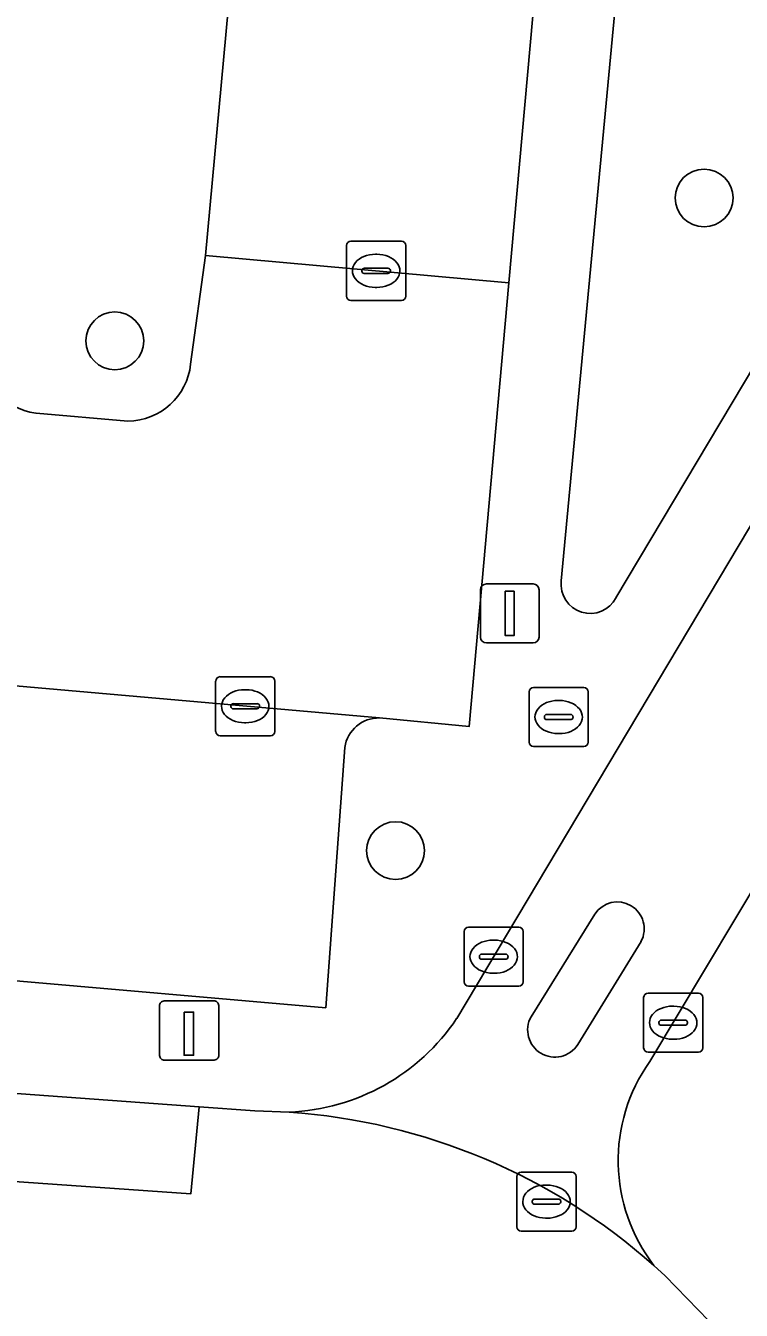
# Model space of a CAD drawing. Extents: x 159960 to 160866, y 382700 to 383354.
# Drawn here: x 160613.82 to 160625.92, y 382936.45 to 382958.19 of the extents above; entities that cross this region are included whole.
import ezdxf

# ---------------------------------------------------------------- set-up
doc = ezdxf.new("R2010")
doc.units = 0
for name, color, linetype in [('IMGEO_Boom', 7, 'Continuous'), ('IMGEO_Fietspad_open', 7, 'Continuous'), ('IMGEO_Groenvoorziening', 7, 'Continuous'), ('IMGEO_Kolk', 7, 'Continuous'), ('IMGEO_Laadpaal', 7, 'Continuous'), ('IMGEO_Lichtmast', 7, 'Continuous'), ('IMGEO_Parkeervlak_open', 7, 'Continuous'), ('IMGEO_Rijbaan_lokaal_gesloten', 7, 'Continuous'), ('IMGEO_Rijbaan_lokaal_open', 7, 'Continuous'), ('IMGEO_Rioolput', 7, 'Continuous'), ('IMGEO_Verkeerseiland_open', 7, 'Continuous'), ('IMGEO_Voetpad_open', 7, 'Continuous')]:
    doc.layers.add(name, color=color, linetype=linetype)

msp = doc.modelspace()

# ---------------------------------------------------------------- linework, layer by layer
at = {"layer": 'IMGEO_Boom'}
for centre in [(160625.293, 382955.277), (160615.328, 382952.859), (160620.075, 382944.232)]:
    msp.add_circle(centre, 0.489, dxfattribs=at)
at = {"layer": 'IMGEO_Fietspad_open'}
for points in [[(160629.801, 382955.985), (160621.109, 382941.391)], [(160624.373, 382940.661), (160627.248, 382945.47), (160631.069, 382951.862)], [(160622.367, 382941.421), (160623.446, 382943.158)], [(160624.226, 382942.693), (160623.156, 382940.949)]]:
    msp.add_lwpolyline(points, dxfattribs=at)
for centre, radius, start, end in [((160623.826, 382942.909), 0.454, 331.6519, 146.7452), ((160622.769, 382941.198), 0.46, 150.957, 327.2651), ((160618.133, 382943.386), 3.582, 272.2842, 326.1679), ((160626.745, 382938.985), 2.905, 144.7488, 217.6099), ((160617.554, 382929.459), 10.372, 48.373, 86.0078)]:
    msp.add_arc(centre, radius, start, end, dxfattribs=at)
at = {"layer": 'IMGEO_Groenvoorziening'}
for points in [[(160623.786, 382958.437), (160622.878, 382948.798)], [(160623.803, 382948.513), (160629.301, 382957.738)]]:
    msp.add_lwpolyline(points, dxfattribs=at)
msp.add_arc((160623.366, 382948.738), 0.492, 172.956, 332.795, dxfattribs=at)
at = {"layer": 'IMGEO_Kolk'}
for p, q in [((160619.246, 382953.618), (160619.246, 382954.47)), ((160619.321, 382954.544), (160620.173, 382954.544)), ((160620.247, 382954.47), (160620.247, 382953.618)), ((160619.734, 382954.324), (160619.759, 382954.324)), ((160619.505, 382954.038), (160619.505, 382954.05)), ((160619.548, 382954.087), (160619.946, 382954.087)), ((160619.989, 382954.05), (160619.989, 382954.038)), ((160619.943, 382954.001), (160619.545, 382954.001)), ((160619.757, 382953.764), (160619.732, 382953.764)), ((160620.173, 382953.544), (160619.321, 382953.544)), ((160617.033, 382946.25), (160617.033, 382947.102)), ((160617.108, 382947.176), (160617.96, 382947.176)), ((160618.034, 382947.102), (160618.034, 382946.25)), ((160617.521, 382946.956), (160617.546, 382946.956)), ((160617.292, 382946.67), (160617.292, 382946.682)), ((160617.73, 382946.633), (160617.332, 382946.633)), ((160617.335, 382946.719), (160617.733, 382946.719)), ((160617.776, 382946.682), (160617.776, 382946.67)), ((160617.544, 382946.396), (160617.519, 382946.396)), ((160617.96, 382946.176), (160617.108, 382946.176)), ((160621.309, 382942.937), (160622.161, 382942.937)), ((160621.234, 382942.011), (160621.234, 382942.863)), ((160621.722, 382942.717), (160621.747, 382942.717)), ((160622.235, 382942.863), (160622.235, 382942.011)), ((160621.493, 382942.431), (160621.493, 382942.443)), ((160621.931, 382942.394), (160621.533, 382942.394)), ((160621.536, 382942.48), (160621.934, 382942.48)), ((160621.977, 382942.443), (160621.977, 382942.431)), ((160621.745, 382942.157), (160621.72, 382942.157)), ((160622.161, 382941.937), (160621.309, 382941.937)), ((160624.27, 382940.894), (160624.27, 382941.746)), ((160624.345, 382941.82), (160625.197, 382941.82)), ((160625.271, 382941.746), (160625.271, 382940.894)), ((160624.758, 382941.6), (160624.783, 382941.6)), ((160624.529, 382941.314), (160624.529, 382941.326)), ((160624.967, 382941.277), (160624.569, 382941.277)), ((160624.572, 382941.363), (160624.97, 382941.363)), ((160625.013, 382941.326), (160625.013, 382941.314)), ((160624.781, 382941.04), (160624.756, 382941.04)), ((160625.197, 382940.82), (160624.345, 382940.82))]:
    msp.add_line(p, q, dxfattribs=at)
for points in [[(160619.246, 382953.618), (160619.246, 382954.47)], [(160619.321, 382954.544), (160620.173, 382954.544)], [(160620.247, 382954.47), (160620.247, 382953.618)], [(160620.173, 382953.544), (160619.321, 382953.544)], [(160617.033, 382946.25), (160617.033, 382947.102)], [(160617.108, 382947.176), (160617.96, 382947.176)], [(160618.034, 382947.102), (160618.034, 382946.25)], [(160617.96, 382946.176), (160617.108, 382946.176)], [(160621.309, 382942.937), (160622.161, 382942.937)], [(160621.234, 382942.011), (160621.234, 382942.863)], [(160622.235, 382942.863), (160622.235, 382942.011)], [(160622.161, 382941.937), (160621.309, 382941.937)], [(160624.27, 382940.894), (160624.27, 382941.746)], [(160624.345, 382941.82), (160625.197, 382941.82)], [(160625.271, 382941.746), (160625.271, 382940.894)], [(160625.197, 382940.82), (160624.345, 382940.82)]]:
    msp.add_lwpolyline(points, dxfattribs=at)
for centre, radius, start, end in [((160619.323, 382954.468), 0.0765, 91.552, 178.448), ((160619.323, 382954.468), 0.0765, 91.552, 178.448), ((160620.171, 382954.468), 0.0765, 1.552, 88.448), ((160620.171, 382954.468), 0.0765, 1.552, 88.448), ((160619.545, 382954.047), 0.0403, 85.8775, 175.7526), ((160619.542, 382954.037), 0.0366, 178.938, 274.7102), ((160619.946, 382954.044), 0.043, 264.8664, 352.4533), ((160619.95, 382954.049), 0.0386, 1.7309, 96.639), ((160619.323, 382953.62), 0.0765, 181.552, 268.448), ((160619.323, 382953.62), 0.0765, 181.552, 268.448), ((160620.171, 382953.62), 0.0765, 271.552, 358.448), ((160620.171, 382953.62), 0.0765, 271.552, 358.448), ((160617.11, 382947.1), 0.0765, 91.552, 178.448), ((160617.11, 382947.1), 0.0765, 91.552, 178.448), ((160617.958, 382947.1), 0.0765, 1.552, 88.448), ((160617.958, 382947.1), 0.0765, 1.552, 88.448), ((160617.332, 382946.679), 0.0403, 85.8775, 175.7526), ((160617.329, 382946.669), 0.0366, 178.938, 274.7102), ((160617.733, 382946.676), 0.043, 264.8664, 352.4533), ((160617.737, 382946.681), 0.0386, 1.7309, 96.639), ((160617.11, 382946.252), 0.0765, 181.552, 268.448), ((160617.11, 382946.252), 0.0765, 181.552, 268.448), ((160617.958, 382946.252), 0.0765, 271.552, 358.448), ((160617.958, 382946.252), 0.0765, 271.552, 358.448), ((160621.311, 382942.861), 0.0765, 91.552, 178.448), ((160621.311, 382942.861), 0.0765, 91.552, 178.448), ((160622.159, 382942.861), 0.0765, 1.552, 88.448), ((160622.159, 382942.861), 0.0765, 1.552, 88.448), ((160621.533, 382942.44), 0.0403, 85.8775, 175.7526), ((160621.53, 382942.43), 0.0366, 178.938, 274.7102), ((160621.934, 382942.437), 0.043, 264.8664, 352.4533), ((160621.938, 382942.442), 0.0386, 1.7309, 96.639), ((160621.311, 382942.013), 0.0765, 181.552, 268.448), ((160621.311, 382942.013), 0.0765, 181.552, 268.448), ((160622.159, 382942.013), 0.0765, 271.552, 358.448), ((160622.159, 382942.013), 0.0765, 271.552, 358.448), ((160624.347, 382941.744), 0.0765, 91.552, 178.448), ((160624.347, 382941.744), 0.0765, 91.552, 178.448), ((160625.195, 382941.744), 0.0765, 1.552, 88.448), ((160625.195, 382941.744), 0.0765, 1.552, 88.448), ((160624.569, 382941.323), 0.0403, 85.8775, 175.7526), ((160624.566, 382941.313), 0.0366, 178.938, 274.7102), ((160624.97, 382941.32), 0.043, 264.8664, 352.4533), ((160624.974, 382941.325), 0.0386, 1.7309, 96.639), ((160624.347, 382940.896), 0.0765, 181.552, 268.448), ((160624.347, 382940.896), 0.0765, 181.552, 268.448), ((160625.195, 382940.896), 0.0765, 271.552, 358.448), ((160625.195, 382940.896), 0.0765, 271.552, 358.448)]:
    msp.add_arc(centre, radius, start, end, dxfattribs=at)
for centre, major_axis, ratio, start_param, end_param in [((160619.733, 382954.044), (-0.387, 0.002), 0.722429, 4.712389, 7.853982), ((160619.758, 382954.044), (-0.39, 0.002), 0.717154, 1.570796, 4.712389), ((160617.52, 382946.676), (-0.387, 0.002), 0.722429, 4.712389, 7.853982), ((160617.545, 382946.676), (-0.39, 0.002), 0.717154, 1.570796, 4.712389), ((160621.721, 382942.437), (-0.387, 0.002), 0.722429, 4.712389, 7.853982), ((160621.746, 382942.437), (-0.39, 0.002), 0.717154, 1.570796, 4.712389), ((160624.757, 382941.32), (-0.387, 0.002), 0.722429, 4.712389, 7.853982), ((160624.782, 382941.32), (-0.39, 0.002), 0.717154, 1.570796, 4.712389)]:
    msp.add_ellipse(centre, major_axis=major_axis, ratio=ratio, start_param=start_param, end_param=end_param, dxfattribs=at)
at = {"layer": 'IMGEO_Laadpaal'}
for p, q in [((160617.001, 382941.688), (160616.16, 382941.688)), ((160617.001, 382941.688), (160616.16, 382941.688)), ((160616.085, 382941.604), (160616.085, 382940.763)), ((160616.085, 382941.604), (160616.085, 382940.763)), ((160617.085, 382940.772), (160617.085, 382941.613)), ((160617.085, 382940.772), (160617.085, 382941.613)), ((160616.169, 382940.688), (160617.01, 382940.688)), ((160616.169, 382940.688), (160617.01, 382940.688))]:
    msp.add_line(p, q, dxfattribs=at)
msp.add_lwpolyline([(160616.5, 382941.501), (160616.66, 382941.501), (160616.66, 382940.768), (160616.5, 382940.768), (160616.5, 382941.501)], dxfattribs=at)
for centre, start, end in [((160616.163, 382941.61), 92.4484, 184.2845), ((160616.163, 382941.61), 92.4484, 184.2845), ((160617.007, 382941.61), 2.4484, 94.2845), ((160617.007, 382941.61), 2.4484, 94.2845), ((160616.163, 382940.766), 182.4484, 274.2845), ((160616.163, 382940.766), 182.4484, 274.2845), ((160617.007, 382940.766), 272.4484, 4.2845), ((160617.007, 382940.766), 272.4484, 4.2845)]:
    msp.add_arc(centre, 0.0779, start, end, dxfattribs=at)
at = {"layer": 'IMGEO_Lichtmast'}
for p, q in [((160621.511, 382947.846), (160621.511, 382948.646)), ((160621.511, 382948.646), (160621.511, 382947.846)), ((160621.611, 382948.746), (160622.401, 382948.746)), ((160622.401, 382948.746), (160621.611, 382948.746)), ((160622.501, 382948.646), (160622.501, 382947.846)), ((160622.501, 382947.846), (160622.501, 382948.646)), ((160622.401, 382947.746), (160621.611, 382947.746)), ((160621.611, 382947.746), (160622.401, 382947.746))]:
    msp.add_line(p, q, dxfattribs=at)
msp.add_lwpolyline([(160621.931, 382948.621), (160622.081, 382948.621), (160622.081, 382947.871), (160621.931, 382947.871), (160621.931, 382948.621)], dxfattribs=at)
for centre, start, end in [((160621.611, 382948.646), 90, 180), ((160621.611, 382948.646), 90, 180), ((160622.401, 382948.646), 0, 90), ((160622.401, 382948.646), 360, 90), ((160621.611, 382947.846), 180, 270), ((160621.611, 382947.846), 180, 270), ((160622.401, 382947.846), 270, 0), ((160622.401, 382947.846), 270, 0)]:
    msp.add_arc(centre, 0.1, start, end, dxfattribs=at)
at = {"layer": 'IMGEO_Parkeervlak_open'}
msp.add_lwpolyline([(160616.86, 382954.301), (160621.992, 382953.842), (160622.443, 382958.868), (160617.326, 382959.332)], close=True, dxfattribs=at)
msp.add_lwpolyline([(160619.805, 382946.477), (160602.611, 382947.99), (160602.581, 382947.441), (160602.201, 382943.028), (160618.896, 382941.572), (160619.217, 382945.98)], dxfattribs=at)
msp.add_arc((160619.792, 382945.896), 0.581, 88.7081, 171.7034, dxfattribs=at)
at = {"layer": 'IMGEO_Rijbaan_lokaal_gesloten'}
msp.add_lwpolyline([(160593.024, 382941.591), (160585.755, 382942.145), (160585.624, 382940.588), (160616.611, 382938.423), (160616.753, 382939.899), (160606.405, 382940.651), (160600.944, 382940.986)], close=True, dxfattribs=at)
at = {"layer": 'IMGEO_Rijbaan_lokaal_open'}
for points in [[(160602.581, 382947.441), (160602.611, 382947.99), (160619.805, 382946.477), (160621.318, 382946.33), (160621.992, 382953.842), (160616.86, 382954.301), (160616.609, 382952.466)], [(160615.55, 382951.502), (160613.995, 382951.636)], [(160618.276, 382939.806), (160617.697, 382939.83), (160616.753, 382939.899), (160616.611, 382938.423), (160585.624, 382940.588), (160585.337, 382937.184), (160616.323, 382934.993), (160616.183, 382933.536), (160616.551, 382933.511), (160617.055, 382933.476)], [(160625.193, 382936.463), (160624.637, 382937.035), (160624.444, 382937.212)]]:
    msp.add_lwpolyline(points, dxfattribs=at)
for centre, radius, start, end in [((160614.121, 382952.681), 1.052, 175.5216, 263.1125), ((160615.539, 382952.578), 1.076, 270.5841, 354.0386), ((160617.554, 382929.459), 10.372, 48.373, 86.0078), ((160617.609, 382928.904), 10.707, 2.4007, 44.9037)]:
    msp.add_arc(centre, radius, start, end, dxfattribs=at)
at = {"layer": 'IMGEO_Rioolput'}
for p, q in [((160622.333, 382946.067), (160622.333, 382946.919)), ((160622.408, 382946.993), (160623.26, 382946.993)), ((160623.334, 382946.919), (160623.334, 382946.067)), ((160622.821, 382946.773), (160622.846, 382946.773)), ((160622.592, 382946.487), (160622.592, 382946.499)), ((160623.03, 382946.45), (160622.632, 382946.45)), ((160622.635, 382946.536), (160623.033, 382946.536)), ((160623.076, 382946.499), (160623.076, 382946.487)), ((160622.844, 382946.213), (160622.819, 382946.213)), ((160623.26, 382945.993), (160622.408, 382945.993)), ((160622.127, 382937.866), (160622.127, 382938.718)), ((160622.202, 382938.792), (160623.054, 382938.792)), ((160623.128, 382938.718), (160623.128, 382937.866)), ((160622.615, 382938.572), (160622.64, 382938.572)), ((160622.386, 382938.286), (160622.386, 382938.298)), ((160622.824, 382938.249), (160622.426, 382938.249)), ((160622.429, 382938.335), (160622.827, 382938.335)), ((160622.87, 382938.298), (160622.87, 382938.286)), ((160622.638, 382938.012), (160622.613, 382938.012)), ((160623.054, 382937.792), (160622.202, 382937.792))]:
    msp.add_line(p, q, dxfattribs=at)
for points in [[(160622.333, 382946.067), (160622.333, 382946.919)], [(160622.408, 382946.993), (160623.26, 382946.993)], [(160623.334, 382946.919), (160623.334, 382946.067)], [(160623.26, 382945.993), (160622.408, 382945.993)], [(160622.127, 382937.866), (160622.127, 382938.718)], [(160622.202, 382938.792), (160623.054, 382938.792)], [(160623.128, 382938.718), (160623.128, 382937.866)], [(160623.054, 382937.792), (160622.202, 382937.792)]]:
    msp.add_lwpolyline(points, dxfattribs=at)
for centre, radius, start, end in [((160622.41, 382946.917), 0.0765, 91.552, 178.448), ((160622.41, 382946.917), 0.0765, 91.552, 178.448), ((160623.258, 382946.917), 0.0765, 1.552, 88.448), ((160623.258, 382946.917), 0.0765, 1.552, 88.448), ((160622.632, 382946.496), 0.0403, 85.8775, 175.7526), ((160622.629, 382946.486), 0.0366, 178.938, 274.7102), ((160623.033, 382946.493), 0.043, 264.8664, 352.4533), ((160623.037, 382946.498), 0.0386, 1.7309, 96.639), ((160622.41, 382946.069), 0.0765, 181.552, 268.448), ((160622.41, 382946.069), 0.0765, 181.552, 268.448), ((160623.258, 382946.069), 0.0765, 271.552, 358.448), ((160623.258, 382946.069), 0.0765, 271.552, 358.448), ((160622.204, 382938.716), 0.0765, 91.552, 178.448), ((160622.204, 382938.716), 0.0765, 91.552, 178.448), ((160623.052, 382938.716), 0.0765, 1.552, 88.448), ((160623.052, 382938.716), 0.0765, 1.552, 88.448), ((160622.426, 382938.295), 0.0403, 85.8775, 175.7526), ((160622.423, 382938.285), 0.0366, 178.938, 274.7102), ((160622.827, 382938.292), 0.043, 264.8664, 352.4533), ((160622.831, 382938.297), 0.0386, 1.7309, 96.639), ((160622.204, 382937.868), 0.0765, 181.552, 268.448), ((160622.204, 382937.868), 0.0765, 181.552, 268.448), ((160623.052, 382937.868), 0.0765, 271.552, 358.448), ((160623.052, 382937.868), 0.0765, 271.552, 358.448)]:
    msp.add_arc(centre, radius, start, end, dxfattribs=at)
for centre, major_axis, ratio, start_param, end_param in [((160622.82, 382946.493), (-0.387, 0.002), 0.722429, 4.712389, 7.853982), ((160622.845, 382946.493), (-0.39, 0.002), 0.717154, 1.570796, 4.712389), ((160622.614, 382938.292), (-0.387, 0.002), 0.722429, 4.712389, 7.853982), ((160622.639, 382938.292), (-0.39, 0.002), 0.717154, 1.570796, 4.712389)]:
    msp.add_ellipse(centre, major_axis=major_axis, ratio=ratio, start_param=start_param, end_param=end_param, dxfattribs=at)
at = {"layer": 'IMGEO_Verkeerseiland_open'}
for points in [[(160623.446, 382943.158), (160622.367, 382941.421)], [(160623.156, 382940.949), (160624.226, 382942.693)]]:
    msp.add_lwpolyline(points, dxfattribs=at)
for centre, radius, start, end in [((160623.826, 382942.909), 0.454, 331.6519, 146.7452), ((160622.769, 382941.198), 0.46, 150.957, 327.2651)]:
    msp.add_arc(centre, radius, start, end, dxfattribs=at)
at = {"layer": 'IMGEO_Voetpad_open'}
for points in [[(160616.609, 382952.466), (160616.86, 382954.301), (160617.326, 382959.332), (160622.443, 382958.868), (160623.974, 382958.78)], [(160623.974, 382958.78), (160622.443, 382958.868), (160621.992, 382953.842), (160621.318, 382946.33), (160619.805, 382946.477)], [(160622.878, 382948.798), (160623.786, 382958.437)], [(160629.301, 382957.738), (160623.803, 382948.513)], [(160621.109, 382941.391), (160629.801, 382955.985)], [(160613.995, 382951.636), (160615.55, 382951.502)], [(160600.729, 382947.602), (160600.36, 382943.19), (160601.023, 382942.023), (160600.944, 382940.986), (160606.405, 382940.651), (160616.753, 382939.899), (160617.697, 382939.83), (160618.276, 382939.806)], [(160619.217, 382945.98), (160618.896, 382941.572), (160602.201, 382943.028), (160602.581, 382947.441)], [(160632.403, 382944.83), (160632.752, 382945.072), (160627.248, 382945.47), (160624.373, 382940.661)], [(160624.444, 382937.212), (160624.637, 382937.035), (160625.193, 382936.463)]]:
    msp.add_lwpolyline(points, dxfattribs=at)
for centre, radius, start, end in [((160614.121, 382952.681), 1.052, 175.5216, 263.1125), ((160615.539, 382952.578), 1.076, 270.5841, 354.0386), ((160623.366, 382948.738), 0.492, 172.956, 332.795), ((160619.792, 382945.896), 0.581, 88.7081, 171.7034), ((160618.133, 382943.386), 3.582, 272.2842, 326.1679), ((160626.745, 382938.985), 2.905, 144.7488, 217.6099), ((160617.609, 382928.904), 10.707, 2.4007, 44.9037)]:
    msp.add_arc(centre, radius, start, end, dxfattribs=at)

doc.saveas('drawing.dxf')
